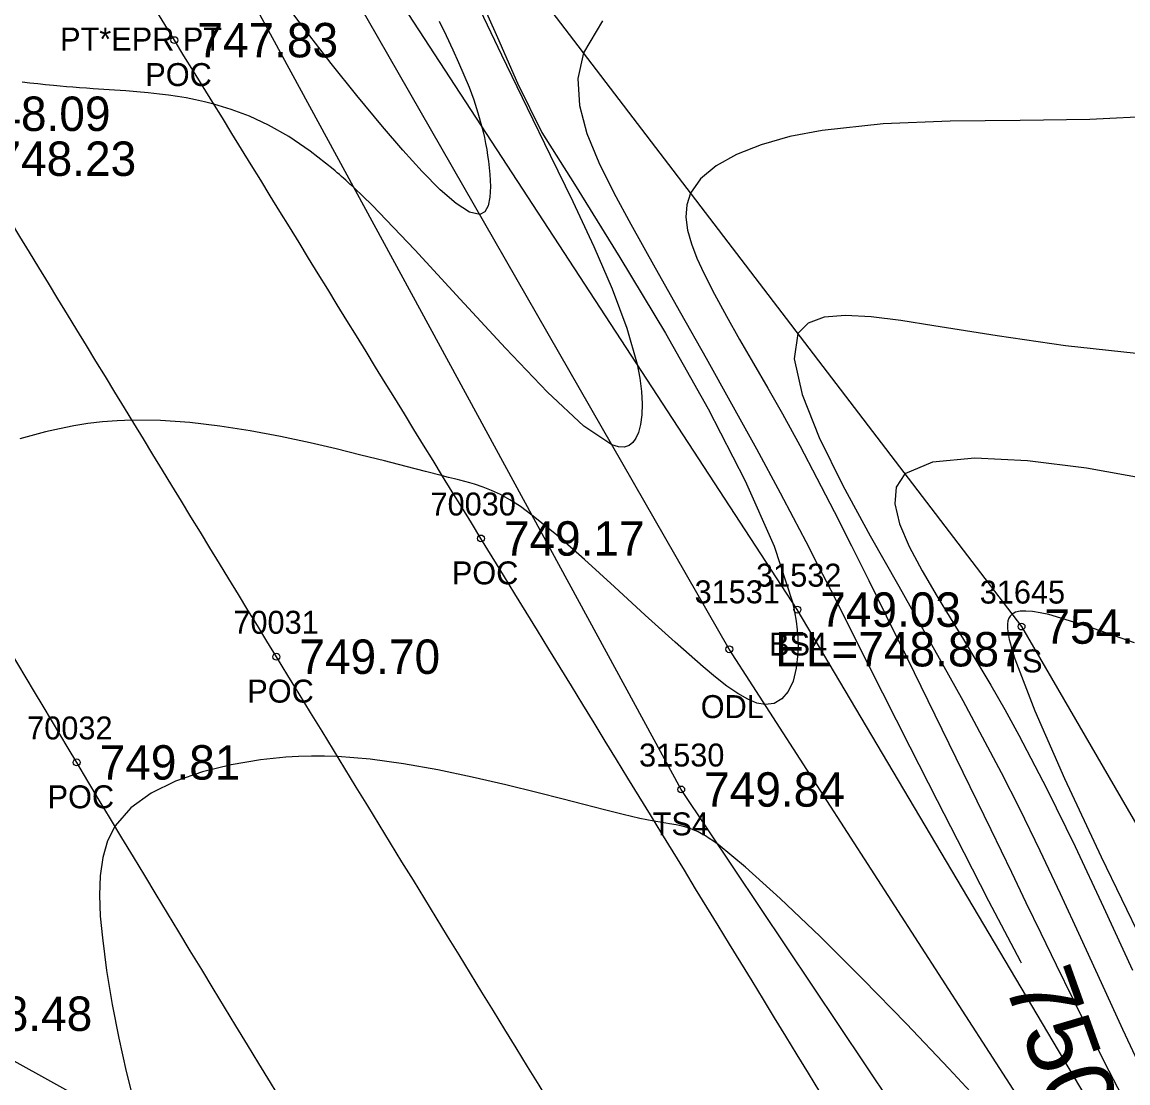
# Model space of a CAD drawing. Extents: x 1376587 to 1378239, y 1000335 to 1003031.
# Drawn here: x 1377893.03 to 1377941.22, y 1000754.86 to 1000801.08 of the extents above; entities that cross this region are included whole.
import ezdxf

# ---------------------------------------------------------------- set-up
doc = ezdxf.new("R2010")
doc.units = 0
for name, color, linetype in [('RD_DTM_BkLn1', 7, 'Continuous'), ('RD_DTM_BkLn2', 7, 'Continuous'), ('RD_DTM_BkLn_txCode', 7, 'Continuous'), ('RD_DTM_Major1', 7, 'Continuous'), ('RD_DTM_Major1_Lbl', 7, 'Continuous'), ('RD_DTM_Minor1', 7, 'Continuous'), ('RD_EX_H2O', 7, 'Continuous'), ('RD_EX_H2O_txCode', 7, 'Continuous'), ('RD_EX_Road', 7, 'Continuous'), ('RD_EX_Road_txCode', 7, 'Continuous'), ('RD_EX_TX_H2O_ELEV', 7, 'Continuous'), ('RD_EX_TX_Misc_ELEV', 7, 'Continuous'), ('RD_EX_TX_Road_ELEV', 7, 'Continuous'), ('RD_HC_Survey_ELEV', 7, 'Continuous'), ('RD_HC_Survey_txCode', 7, 'Continuous'), ('RD_SMD_Locator', 7, 'Continuous')]:
    doc.layers.add(name, color=color, linetype=linetype)

msp = doc.modelspace()

# ---------------------------------------------------------------- linework, layer by layer
at = {"layer": 'RD_DTM_BkLn1'}
msp.add_spline([(1378169.212, 1000387.103), (1378131.506, 1000434.744), (1378095.477, 1000481.988), (1378063.033, 1000526.867), (1378030.177, 1000574.233), (1377998.011, 1000622.539), (1377965.721, 1000673.201), (1377936, 1000721.493), (1377904.113, 1000773.429), (1377890.868, 1000795.129)], degree=3, dxfattribs=at)
at = {"layer": 'RD_DTM_BkLn2'}
for points in [[(1377938.101, 1000682.171), (1377936.386, 1000691.537), (1377924.442, 1000712.879), (1377899.858, 1000751.833), (1377888.953, 1000757.873), (1377885.684, 1000772.73), (1377874.43, 1000791.143), (1377850.687, 1000829.078), (1377827.828, 1000867.633), (1377814.697, 1000883.605), (1377799.61, 1000888.668), (1377792.432, 1000899.859), (1377781.208, 1000921.663)], [(1377906.26, 1000825.275), (1377902.456, 1000822.063), (1377908.408, 1000811.64), (1377936.588, 1000774.744), (1377960.665, 1000733.287), (1377984.073, 1000697.247), (1378009.482, 1000659.726)], [(1378037.054, 1000660.69), (1378019.371, 1000647.154), (1378012.958, 1000645.379), (1378008.902, 1000647.858), (1378005.689, 1000648.466), (1377979.425, 1000689.869), (1377951.959, 1000733.065), (1377926.815, 1000775.481), (1377904.915, 1000809.034), (1377897.581, 1000820.924), (1377899.385, 1000824.511)], [(1378008.67, 1000646.807), (1378003.766, 1000643.675), (1378001.404, 1000645.1), (1377976.657, 1000689.064), (1377948.341, 1000730.353), (1377932.085, 1000752.211), (1377921.755, 1000767.644), (1377900.683, 1000806.395), (1377894.514, 1000820.878), (1377896.367, 1000824.095)]]:
    msp.add_lwpolyline(points, dxfattribs=at)
at = {"layer": 'RD_DTM_Major1'}
for points in [[(1377918.331, 1000801.139), (1377917.496, 1000799.741), (1377917.258, 1000798.619), (1377917.326, 1000797.447), (1377917.645, 1000796.226), (1377918.16, 1000794.957), (1377918.818, 1000793.639), (1377919.564, 1000792.275), (1377920.626, 1000790.374), (1377921.727, 1000788.417), (1377922.843, 1000786.432), (1377923.953, 1000784.445), (1377925.035, 1000782.483), (1377926.067, 1000780.575), (1377926.635, 1000779.501), (1377927.187, 1000778.442), (1377927.73, 1000777.386), (1377928.273, 1000776.322), (1377928.823, 1000775.236), (1377929.388, 1000774.118), (1377930.532, 1000771.853), (1377931.721, 1000769.505), (1377932.915, 1000767.157), (1377934.073, 1000764.893), (1377935.155, 1000762.794), (1377936.12, 1000760.945), (1377936.527, 1000760.175), (1377936.568, 1000760.097)], [(1377934.738, 1000754.063), (1377933.418, 1000755.484), (1377931.569, 1000757.433), (1377929.669, 1000759.382), (1377927.808, 1000761.235), (1377926.076, 1000762.894), (1377924.564, 1000764.262), (1377923.362, 1000765.243), (1377923.163, 1000765.387), (1377922.98, 1000765.512), (1377922.809, 1000765.62), (1377922.648, 1000765.713), (1377922.497, 1000765.793), (1377922.353, 1000765.862), (1377922.073, 1000765.971), (1377921.803, 1000766.049), (1377921.53, 1000766.106), (1377921.241, 1000766.153), (1377920.924, 1000766.201), (1377920.565, 1000766.261), (1377919.947, 1000766.386), (1377919.224, 1000766.553), (1377918.409, 1000766.754), (1377917.513, 1000766.983), (1377916.547, 1000767.231), (1377915.523, 1000767.492), (1377914.11, 1000767.842), (1377912.644, 1000768.181), (1377911.152, 1000768.493), (1377909.659, 1000768.758), (1377908.194, 1000768.958), (1377906.783, 1000769.074), (1377906.204, 1000769.094), (1377905.638, 1000769.095), (1377905.079, 1000769.08), (1377904.526, 1000769.047), (1377903.975, 1000768.998), (1377903.423, 1000768.932), (1377902.146, 1000768.722), (1377900.895, 1000768.419), (1377899.717, 1000768.012), (1377898.659, 1000767.49), (1377897.769, 1000766.842), (1377897.092, 1000766.058), (1377896.758, 1000765.403), (1377896.543, 1000764.676), (1377896.429, 1000763.884), (1377896.4, 1000763.033), (1377896.439, 1000762.128), (1377896.528, 1000761.174), (1377896.714, 1000759.75), (1377896.958, 1000758.279), (1377897.247, 1000756.801), (1377897.571, 1000755.353), (1377897.92, 1000753.975)]]:
    msp.add_lwpolyline(points, dxfattribs=at)
at = {"layer": 'RD_DTM_Minor1'}
for points in [[(1377912.909, 1000802.308), (1377913.744, 1000800.406), (1377914.621, 1000798.419), (1377915.685, 1000796.271), (1377917.103, 1000794.012), (1377919.087, 1000790.823), (1377921.068, 1000787.52), (1377922.928, 1000784.234), (1377924.55, 1000781.097), (1377925.815, 1000778.243), (1377926.605, 1000775.803), (1377926.695, 1000775.383), (1377926.763, 1000774.983), (1377926.81, 1000774.603), (1377926.838, 1000774.242), (1377926.848, 1000773.899), (1377926.841, 1000773.574), (1377926.772, 1000772.926), (1377926.631, 1000772.37), (1377926.422, 1000771.919), (1377926.147, 1000771.588), (1377925.809, 1000771.391), (1377925.411, 1000771.34), (1377925.051, 1000771.411), (1377924.654, 1000771.577), (1377924.221, 1000771.827), (1377923.752, 1000772.152), (1377923.248, 1000772.543), (1377922.709, 1000772.991), (1377921.491, 1000774.058), (1377920.183, 1000775.246), (1377918.845, 1000776.476), (1377917.538, 1000777.665), (1377916.32, 1000778.734), (1377915.253, 1000779.602), (1377914.745, 1000779.969), (1377914.29, 1000780.263), (1377913.875, 1000780.495), (1377913.488, 1000780.677), (1377913.118, 1000780.822), (1377912.751, 1000780.941), (1377912.542, 1000781.001), (1377912.328, 1000781.059), (1377912.105, 1000781.116), (1377911.87, 1000781.175), (1377911.621, 1000781.237), (1377911.353, 1000781.303), (1377910.613, 1000781.493), (1377909.763, 1000781.714), (1377908.818, 1000781.958), (1377907.796, 1000782.217), (1377906.713, 1000782.481), (1377905.584, 1000782.741), (1377904.286, 1000783.017), (1377902.968, 1000783.266), (1377901.646, 1000783.475), (1377900.336, 1000783.632), (1377899.055, 1000783.724), (1377897.819, 1000783.741), (1377897.166, 1000783.713), (1377896.527, 1000783.66), (1377895.899, 1000783.584), (1377895.279, 1000783.484), (1377894.662, 1000783.363), (1377894.045, 1000783.221), (1377892.927, 1000782.916)], [(1377912.835, 1000801.941), (1377913.917, 1000799.661), (1377915.036, 1000797.345), (1377916.05, 1000795.282), (1377917.036, 1000793.26), (1377917.951, 1000791.309), (1377918.751, 1000789.46), (1377919.392, 1000787.74), (1377919.831, 1000786.181), (1377919.948, 1000785.562), (1377920.021, 1000784.984), (1377920.05, 1000784.453), (1377920.036, 1000783.974), (1377919.983, 1000783.552), (1377919.89, 1000783.193), (1377919.784, 1000782.949), (1377919.649, 1000782.758), (1377919.481, 1000782.627), (1377919.276, 1000782.562), (1377919.03, 1000782.571), (1377918.739, 1000782.66), (1377917.519, 1000783.478), (1377915.93, 1000784.954), (1377914.092, 1000786.872), (1377912.126, 1000789.014), (1377910.15, 1000791.162), (1377908.283, 1000793.101), (1377908.15, 1000793.233), (1377908.018, 1000793.362), (1377907.887, 1000793.489), (1377907.757, 1000793.613), (1377907.629, 1000793.735), (1377907.503, 1000793.854), (1377907.441, 1000793.911), (1377907.38, 1000793.968), (1377907.319, 1000794.023), (1377907.259, 1000794.078), (1377907.199, 1000794.133), (1377907.139, 1000794.187), (1377907.045, 1000794.271), (1377906.951, 1000794.354), (1377906.858, 1000794.435), (1377906.766, 1000794.514), (1377906.675, 1000794.593), (1377906.584, 1000794.67), (1377905.584, 1000795.456), (1377904.649, 1000796.09), (1377903.77, 1000796.591), (1377902.938, 1000796.98), (1377902.145, 1000797.279), (1377901.383, 1000797.507), (1377900.979, 1000797.609), (1377900.58, 1000797.697), (1377900.186, 1000797.774), (1377899.796, 1000797.84), (1377899.408, 1000797.897), (1377899.023, 1000797.946), (1377898.526, 1000798), (1377898.033, 1000798.045), (1377897.545, 1000798.084), (1377897.064, 1000798.118), (1377896.592, 1000798.148), (1377896.129, 1000798.179), (1377895.831, 1000798.199), (1377895.537, 1000798.22), (1377895.248, 1000798.242), (1377894.963, 1000798.265), (1377894.682, 1000798.289), (1377894.405, 1000798.315), (1377894.055, 1000798.35), (1377893.709, 1000798.388), (1377893.366, 1000798.426), (1377893.027, 1000798.465)], [(1377911.209, 1000801.128), (1377911.514, 1000800.493), (1377911.805, 1000799.872), (1377912.053, 1000799.325), (1377912.289, 1000798.783), (1377912.51, 1000798.24), (1377912.713, 1000797.691), (1377912.896, 1000797.133), (1377913.057, 1000796.559), (1377913.12, 1000796.305), (1377913.177, 1000796.048), (1377913.23, 1000795.789), (1377913.278, 1000795.53), (1377913.321, 1000795.272), (1377913.358, 1000795.016), (1377913.42, 1000794.445), (1377913.444, 1000793.915), (1377913.421, 1000793.451), (1377913.341, 1000793.077), (1377913.196, 1000792.818), (1377912.975, 1000792.699), (1377912.532, 1000792.796), (1377911.948, 1000793.171), (1377911.252, 1000793.777), (1377910.468, 1000794.569), (1377909.623, 1000795.501), (1377908.741, 1000796.527), (1377907.618, 1000797.887), (1377906.506, 1000799.28), (1377905.432, 1000800.664), (1377904.423, 1000801.996)], [(1377942.485, 1000796.983), (1377939.568, 1000796.843), (1377936.524, 1000796.797), (1377933.481, 1000796.758), (1377930.564, 1000796.643), (1377927.899, 1000796.364), (1377926.494, 1000796.092), (1377925.242, 1000795.739), (1377924.162, 1000795.31), (1377923.276, 1000794.811), (1377922.604, 1000794.248), (1377922.167, 1000793.626), (1377922, 1000793.118), (1377921.962, 1000792.58), (1377922.036, 1000792.012), (1377922.203, 1000791.416), (1377922.444, 1000790.792), (1377922.743, 1000790.14), (1377923.209, 1000789.223), (1377923.732, 1000788.261), (1377924.302, 1000787.256), (1377924.906, 1000786.21), (1377925.531, 1000785.126), (1377926.165, 1000784.007), (1377926.92, 1000782.63), (1377927.672, 1000781.21), (1377928.424, 1000779.753), (1377929.177, 1000778.264), (1377929.933, 1000776.747), (1377930.695, 1000775.207), (1377931.598, 1000773.372), (1377932.509, 1000771.519), (1377933.422, 1000769.652), (1377934.335, 1000767.779), (1377935.244, 1000765.905), (1377936.146, 1000764.037), (1377936.781, 1000762.717), (1377937.426, 1000761.379), (1377938.096, 1000760.001), (1377938.805, 1000758.557), (1377939.568, 1000757.024), (1377940.401, 1000755.379), (1377942.249, 1000751.808)], [(1377941.587, 1000786.642), (1377938.507, 1000786.97), (1377935.525, 1000787.404), (1377932.762, 1000787.85), (1377931.33, 1000788.072), (1377930.037, 1000788.232), (1377928.912, 1000788.292), (1377927.984, 1000788.217), (1377927.283, 1000787.969), (1377926.837, 1000787.511), (1377926.674, 1000786.401), (1377927.025, 1000784.854), (1377927.774, 1000782.981), (1377928.804, 1000780.892), (1377929.996, 1000778.696), (1377931.236, 1000776.503), (1377932.207, 1000774.787), (1377933.136, 1000773.131), (1377934.025, 1000771.521), (1377934.879, 1000769.942), (1377935.7, 1000768.38), (1377936.494, 1000766.821), (1377937.394, 1000764.979), (1377938.277, 1000763.109), (1377939.161, 1000761.198), (1377940.062, 1000759.234), (1377940.996, 1000757.205), (1377941.982, 1000755.1)], [(1377942.084, 1000781.171), (1377939.418, 1000781.644), (1377936.847, 1000781.966), (1377934.552, 1000782.074), (1377932.711, 1000781.905), (1377931.507, 1000781.397), (1377931.121, 1000780.823), (1377931.064, 1000780.086), (1377931.275, 1000779.213), (1377931.694, 1000778.232), (1377932.261, 1000777.171), (1377932.917, 1000776.058), (1377933.478, 1000775.13), (1377934.055, 1000774.18), (1377934.645, 1000773.2), (1377935.246, 1000772.183), (1377935.856, 1000771.123), (1377936.471, 1000770.011), (1377937.688, 1000767.674), (1377938.92, 1000765.16), (1377940.166, 1000762.514), (1377941.428, 1000759.778)], [(1377941.507, 1000774.033), (1377939.44, 1000774.764), (1377937.773, 1000775.261), (1377937.402, 1000775.342), (1377937.071, 1000775.396), (1377936.782, 1000775.419), (1377936.535, 1000775.409), (1377936.333, 1000775.364), (1377936.177, 1000775.282), (1377936.096, 1000775.202), (1377936.037, 1000775.104), (1377935.999, 1000774.985), (1377935.98, 1000774.847), (1377935.979, 1000774.689), (1377935.995, 1000774.51), (1377936.021, 1000774.35), (1377936.057, 1000774.175), (1377936.103, 1000773.987), (1377936.159, 1000773.786), (1377936.224, 1000773.57), (1377936.298, 1000773.34), (1377937.169, 1000771.065), (1377938.461, 1000768.121), (1377940.057, 1000764.714), (1377941.838, 1000761.049)]]:
    msp.add_lwpolyline(points, dxfattribs=at)
at = {"layer": 'RD_EX_H2O'}
msp.add_lwpolyline([(1378004.897, 1000647.311), (1377978.29, 1000689.615), (1377950.659, 1000732.22), (1377923.852, 1000773.755), (1377903.897, 1000808.511), (1377896.301, 1000821.096)], dxfattribs=at)
at = {"layer": 'RD_EX_Road'}
msp.add_lwpolyline([(1377899.668, 1000800.294), (1377898.717, 1000801.843), (1377870.308, 1000849.935), (1377847.281, 1000887.888), (1377815.153, 1000940.575), (1377781.512, 1000995.259), (1377748.623, 1001049.208), (1377716.579, 1001099.532), (1377686.671, 1001148.78), (1377656.469, 1001199.107), (1377629.542, 1001244.184), (1377599.886, 1001292.672), (1377570.873, 1001341.428), (1377539.828, 1001392.468), (1377511.01, 1001440.306), (1377480.717, 1001489.998), (1377449.725, 1001541.494), (1377420.899, 1001591.946), (1377390.45, 1001644.414)], dxfattribs=at)
for points in [[(1378177.15, 1000392.854), (1378139.733, 1000441.521), (1378104.671, 1000487.69), (1378071.786, 1000533.085), (1378038.454, 1000579.804), (1378007.554, 1000627.96), (1377974.27, 1000678.859), (1377944.465, 1000727.117), (1377913.028, 1000778.581), (1377899.668, 1000800.294)], [(1378161.362, 1000381.162), (1378123.914, 1000428.538), (1378087.578, 1000476.324), (1378055.075, 1000520.944), (1378021.673, 1000568.713), (1377989.952, 1000617.081), (1377957.327, 1000668.378), (1377927.534, 1000716.552), (1377895.409, 1000768.824), (1377883.752, 1000788.501)]]:
    msp.add_spline(points, degree=3, dxfattribs=at)
at = {"layer": 'RD_SMD_Locator'}
for centre in [(1377899.668, 1000800.294), (1377913.028, 1000778.581), (1377926.815, 1000775.481), (1377936.588, 1000774.744), (1377923.852, 1000773.755), (1377904.113, 1000773.429), (1377895.409, 1000768.824), (1377921.755, 1000767.644)]:
    msp.add_circle(centre, 0.15, dxfattribs=at)

# ---------------------------------------------------------------- texts
at = {"layer": 'RD_DTM_BkLn_txCode'}
for s, p in [('31532', (1377925.02, 1000776.481)), ('31645', (1377934.769, 1000775.744)), ('BS4', (1377925.587, 1000773.481)), ('TS', (1377935.793, 1000772.744)), ('31530', (1377919.92, 1000768.644)), ('TS4', (1377920.511, 1000765.644))]:
    msp.add_text(s, height=1, dxfattribs=at).set_placement(p)
at = {"layer": 'RD_DTM_Major1_Lbl'}
msp.add_text('750', height=3, rotation=289.7189, dxfattribs=at).set_placement((1377935.815, 1000759.22))
at = {"layer": 'RD_EX_H2O_txCode'}
for s, p in [('31531', (1377922.34, 1000775.755)), ('ODL', (1377922.608, 1000770.755))]:
    msp.add_text(s, height=1, dxfattribs=at).set_placement(p)
at = {"layer": 'RD_EX_Road_txCode'}
for s, p in [('PT*EPR PT', (1377894.686, 1000799.843)), ('POC', (1377898.4, 1000798.294)), ('70030', (1377910.831, 1000779.581)), ('POC', (1377911.76, 1000776.581)), ('70032', (1377893.252, 1000769.824)), ('POC', (1377894.141, 1000766.824))]:
    msp.add_text(s, height=1, dxfattribs=at).set_placement(p)
at = {"layer": 'RD_EX_TX_H2O_ELEV'}
msp.add_text('EL=748.887', height=1.5, dxfattribs=at).set_placement((1377925.852, 1000773.005))
at = {"layer": 'RD_EX_TX_Misc_ELEV'}
for s, p in [('749.03', (1377927.815, 1000774.731)), ('754.09', (1377937.588, 1000773.994)), ('749.84', (1377922.755, 1000766.894)), ('748.48', (1377889.953, 1000757.123))]:
    msp.add_text(s, height=1.5, dxfattribs=at).set_placement(p)
at = {"layer": 'RD_EX_TX_Road_ELEV'}
for s, p in [('747.83', (1377900.668, 1000799.544)), ('749.17', (1377914.028, 1000777.831)), ('749.81', (1377896.409, 1000768.074))]:
    msp.add_text(s, height=1.5, dxfattribs=at).set_placement(p)
at = {"layer": 'RD_HC_Survey_ELEV'}
for s, p in [('748.09', (1377890.749, 1000796.337)), ('748.23', (1377891.868, 1000794.379)), ('749.70', (1377905.113, 1000772.679))]:
    msp.add_text(s, height=1.5, dxfattribs=at).set_placement(p)
at = {"layer": 'RD_HC_Survey_txCode'}
for s, p in [('70031', (1377902.239, 1000774.429)), ('POC', (1377902.845, 1000771.429))]:
    msp.add_text(s, height=1, dxfattribs=at).set_placement(p)

doc.saveas('drawing.dxf')
